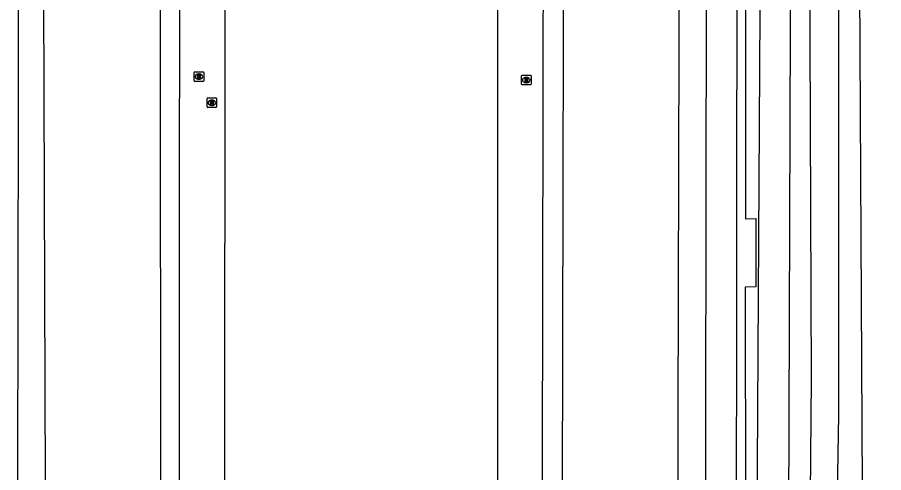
# Model space of a CAD drawing. Extents: x 160203 to 161526, y 379529 to 381797.
# Drawn here: x 160919.2 to 161009.4, y 380643 to 380690.3 of the extents above; entities that cross this region are included whole.
import ezdxf

# ---------------------------------------------------------------- set-up
doc = ezdxf.new("R2010")
doc.units = 0
for name, color, linetype in [('IMGEO_Gemengd_bos', 7, 'Continuous'), ('IMGEO_Groenvoorziening', 7, 'Continuous'), ('IMGEO_Pand', 7, 'Continuous'), ('IMGEO_Rioolput', 7, 'Continuous'), ('IMGEO_Terreindeel_gesloten', 7, 'Continuous'), ('IMGEO_Voetpad_open', 7, 'Continuous')]:
    doc.layers.add(name, color=color, linetype=linetype)

msp = doc.modelspace()

# ---------------------------------------------------------------- linework, layer by layer
at = {"layer": 'IMGEO_Gemengd_bos'}
msp.add_lwpolyline([(161009.357, 380600.463), (161003.452, 380600.701), (161005.769, 380611.817), (161007.142, 380641.41), (161006.878, 380693.571), (161007.073, 380699.584), (161007.69, 380703.273), (161007.235, 380707.303), (161005.481, 380712.438), (161005.416, 380715.558), (161006.52, 380720.109), (161007.243, 380727.584), (161007.13, 380750.108), (161005.629, 380757.747), (161002.579, 380763.966), (160990.678, 380779.107), (160994.322, 380787.754)], dxfattribs=at)
at = {"layer": 'IMGEO_Groenvoorziening'}
for points in [[(160999.16, 380600.874), (161000, 380602.318), (161001.164, 380604.32), (161002.321, 380607.557), (161003.825, 380617.389), (161004.231, 380622.325), (161004.676, 380649.009), (161004.718, 380740.187), (161004.324, 380745.507), (161003.633, 380750), (161002.052, 380754.992), (161000, 380759.347), (160999.348, 380760.731), (160996.886, 380764.641), (160994.321, 380768.374), (160990.475, 380772.552), (160988.632, 380774.252), (160986.895, 380775.853), (160981.907, 380779.509), (160977.819, 380782.252), (160975.991, 380783.268), (160972.741, 380784.639), (160968.133, 380785.883)], [(160995.444, 380606.707), (160994.763, 380605.148), (160996.017, 380604.609), (160996.809, 380605.659), (160999.314, 380611.5), (161000, 380613.543), (161001.053, 380616.679), (161001.637, 380628.644), (161001.832, 380652.714), (161001.506, 380741.241)], [(160996.525, 380702.81), (160996.101, 380625.885), (160995.981, 380622.528), (160995.473, 380617.427), (160994.356, 380611.806), (160992.825, 380607.408)], [(160999.651, 380699.563), (160999.421, 380628.352)]]:
    msp.add_lwpolyline(points, dxfattribs=at)
at = {"layer": 'IMGEO_Pand'}
for points in [[(160990.963, 380738.534), (160990.792, 380625.496)], [(160919.208, 380622.07), (160919.331, 380701.034), (160919.185, 380733.077)], [(160987.428, 380602.451), (160991.05, 380609.221), (160993.275, 380616.564), (160994.044, 380624.174), (160994.04, 380631.809), (160994.099, 380699.851)]]:
    msp.add_lwpolyline(points, dxfattribs=at)
at = {"layer": 'IMGEO_Rioolput'}
for p, q in [((160937.581, 380683.756), (160937.581, 380684.608)), ((160937.656, 380684.682), (160938.508, 380684.682)), ((160938.582, 380684.608), (160938.582, 380683.756)), ((160938.508, 380683.682), (160937.656, 380683.682)), ((160938.092, 380683.902), (160938.067, 380683.902)), ((160938.069, 380684.462), (160938.094, 380684.462)), ((160971.657, 380683.4), (160971.657, 380684.252)), ((160971.732, 380684.326), (160972.584, 380684.326)), ((160972.145, 380684.106), (160972.17, 380684.106)), ((160972.658, 380684.252), (160972.658, 380683.4)), ((160972.584, 380683.326), (160971.732, 380683.326)), ((160972.168, 380683.546), (160972.143, 380683.546)), ((160938.931, 380681.042), (160938.931, 380681.894)), ((160939.006, 380681.968), (160939.858, 380681.968)), ((160939.932, 380681.894), (160939.932, 380681.042)), ((160939.858, 380680.968), (160939.006, 380680.968)), ((160939.442, 380681.188), (160939.417, 380681.188)), ((160939.419, 380681.748), (160939.444, 380681.748))]:
    msp.add_line(p, q, dxfattribs=at)
for points in [[(160937.581, 380683.756), (160937.581, 380684.608)], [(160937.656, 380684.682), (160938.508, 380684.682)], [(160938.582, 380684.608), (160938.582, 380683.756)], [(160938.508, 380683.682), (160937.656, 380683.682)], [(160938.17, 380684.38), (160937.918, 380684.382), (160937.918, 380683.982)], [(160937.918, 380683.982), (160938.042, 380683.982), (160938.042, 380684.144), (160938.053, 380684.144)], [(160938.096, 380684.301), (160938.042, 380684.301), (160938.042, 380684.22)], [(160938.042, 380684.22), (160938.094, 380684.22)], [(160938.1, 380684.115), (160938.171, 380683.982), (160938.311, 380683.982), (160938.246, 380684.108)], [(160971.657, 380683.4), (160971.657, 380684.252)], [(160971.732, 380684.326), (160972.584, 380684.326)], [(160972.246, 380684.024), (160971.994, 380684.026), (160971.994, 380683.626)], [(160971.994, 380683.626), (160972.118, 380683.626), (160972.118, 380683.788), (160972.129, 380683.788)], [(160972.172, 380683.945), (160972.118, 380683.945), (160972.118, 380683.864)], [(160972.118, 380683.864), (160972.17, 380683.864)], [(160972.176, 380683.759), (160972.247, 380683.626), (160972.387, 380683.626), (160972.322, 380683.752)], [(160972.658, 380684.252), (160972.658, 380683.4)], [(160972.584, 380683.326), (160971.732, 380683.326)], [(160938.931, 380681.042), (160938.931, 380681.894)], [(160939.006, 380681.968), (160939.858, 380681.968)], [(160939.932, 380681.894), (160939.932, 380681.042)], [(160939.858, 380680.968), (160939.006, 380680.968)], [(160939.52, 380681.666), (160939.268, 380681.668), (160939.268, 380681.268)], [(160939.268, 380681.268), (160939.392, 380681.268), (160939.392, 380681.43), (160939.403, 380681.43)], [(160939.446, 380681.587), (160939.392, 380681.587), (160939.392, 380681.506)], [(160939.392, 380681.506), (160939.444, 380681.506)], [(160939.45, 380681.401), (160939.521, 380681.268), (160939.661, 380681.268), (160939.596, 380681.394)]]:
    msp.add_lwpolyline(points, dxfattribs=at)
for centre, radius, start, end in [((160937.658, 380684.606), 0.0765, 91.55205, 178.44795), ((160937.658, 380684.606), 0.0765, 91.55205, 178.44795), ((160938.506, 380684.606), 0.0765, 1.55205, 88.44795), ((160938.506, 380684.606), 0.0765, 1.55205, 88.44795), ((160937.658, 380683.758), 0.0765, 181.55205, 268.44795), ((160937.658, 380683.758), 0.0765, 181.55205, 268.44795), ((160938.052, 380684.091), 0.0533, 26.02933, 88.69889), ((160938.078, 380684.409), 0.19, 274.7715, 282.96867), ((160938.102, 380684.205), 0.0964, 77.00612, 93.18647), ((160938.116, 380684.262), 0.0378, 276.66336, 79.67722), ((160938.169, 380684.27), 0.109, 350.36119, 89.41601), ((160938.167, 380684.27), 0.112, 277.58423, 350.98172), ((160938.151, 380684.055), 0.108, 29.51342, 73.79051), ((160938.506, 380683.758), 0.0765, 271.55205, 358.44795), ((160938.506, 380683.758), 0.0765, 271.55205, 358.44795), ((160971.734, 380684.25), 0.0765, 91.55205, 178.44795), ((160971.734, 380684.25), 0.0765, 91.55205, 178.44795), ((160972.128, 380683.735), 0.0533, 26.02933, 88.69889), ((160972.154, 380684.053), 0.19, 274.7715, 282.96867), ((160972.178, 380683.849), 0.0964, 77.00612, 93.18647), ((160972.192, 380683.906), 0.0378, 276.66336, 79.67722), ((160972.245, 380683.914), 0.109, 350.36119, 89.41601), ((160972.243, 380683.914), 0.112, 277.58423, 350.98172), ((160972.227, 380683.699), 0.108, 29.51342, 73.79051), ((160972.582, 380684.25), 0.0765, 1.55205, 88.44795), ((160972.582, 380684.25), 0.0765, 1.55205, 88.44795), ((160971.734, 380683.402), 0.0765, 181.55205, 268.44795), ((160971.734, 380683.402), 0.0765, 181.55205, 268.44795), ((160972.582, 380683.402), 0.0765, 271.55205, 358.44795), ((160972.582, 380683.402), 0.0765, 271.55205, 358.44795), ((160939.008, 380681.892), 0.0765, 91.55205, 178.44795), ((160939.008, 380681.892), 0.0765, 91.55205, 178.44795), ((160939.856, 380681.892), 0.0765, 1.55205, 88.44795), ((160939.856, 380681.892), 0.0765, 1.55205, 88.44795), ((160939.008, 380681.044), 0.0765, 181.55205, 268.44795), ((160939.008, 380681.044), 0.0765, 181.55205, 268.44795), ((160939.402, 380681.377), 0.0533, 26.02933, 88.69889), ((160939.428, 380681.695), 0.19, 274.7715, 282.96867), ((160939.452, 380681.491), 0.0964, 77.00612, 93.18647), ((160939.466, 380681.548), 0.0378, 276.66336, 79.67722), ((160939.519, 380681.556), 0.109, 350.36119, 89.41601), ((160939.517, 380681.556), 0.112, 277.58423, 350.98172), ((160939.501, 380681.341), 0.108, 29.51342, 73.79051), ((160939.856, 380681.044), 0.0765, 271.55205, 358.44795), ((160939.856, 380681.044), 0.0765, 271.55205, 358.44795)]:
    msp.add_arc(centre, radius, start, end, dxfattribs=at)
for centre, major_axis, ratio, start_param, end_param in [((160938.068, 380684.182), (-0.387, 0.002), 0.722429, 4.712389, 7.853982), ((160938.093, 380684.182), (-0.39, 0.002), 0.717154, 1.570796, 4.712389), ((160972.144, 380683.826), (-0.387, 0.002), 0.722429, 4.712389, 7.853982), ((160972.169, 380683.826), (-0.39, 0.002), 0.717154, 1.570796, 4.712389), ((160939.418, 380681.468), (-0.387, 0.002), 0.722429, 4.712389, 7.853982), ((160939.443, 380681.468), (-0.39, 0.002), 0.717154, 1.570796, 4.712389)]:
    msp.add_ellipse(centre, major_axis=major_axis, ratio=ratio, start_param=start_param, end_param=end_param, dxfattribs=at)
at = {"layer": 'IMGEO_Terreindeel_gesloten'}
for points in [[(160988.19, 380740.01), (160987.857, 380622.464)], [(160934.18, 380738.995), (160934.04, 380702.066), (160934.073, 380626.579)], [(160973.989, 380738.701), (160973.794, 380623.828)], [(160922.19, 380621.454), (160921.922, 380702.829), (160921.951, 380738.375)], [(160936.056, 380625.658), (160936.085, 380738.193)], [(160940.751, 380624.361), (160940.89, 380737.705)], [(160969.164, 380737.621), (160969.168, 380624.366)], [(160975.892, 380624.187), (160976.13, 380737.012)]]:
    msp.add_lwpolyline(points, dxfattribs=at)
at = {"layer": 'IMGEO_Voetpad_open'}
msp.add_lwpolyline([(160994.975, 380692.556), (160994.968, 380669.398), (160996.06, 380669.42), (160996.057, 380662.309), (160994.958, 380662.3), (160994.964, 380639.058), (160996.051, 380639.064), (160996.024, 380631.948), (160994.961, 380631.948), (160994.948, 380624.188), (160994.179, 380616.364), (160991.893, 380608.853), (160988.201, 380601.929)], dxfattribs=at)

doc.saveas('drawing.dxf')
